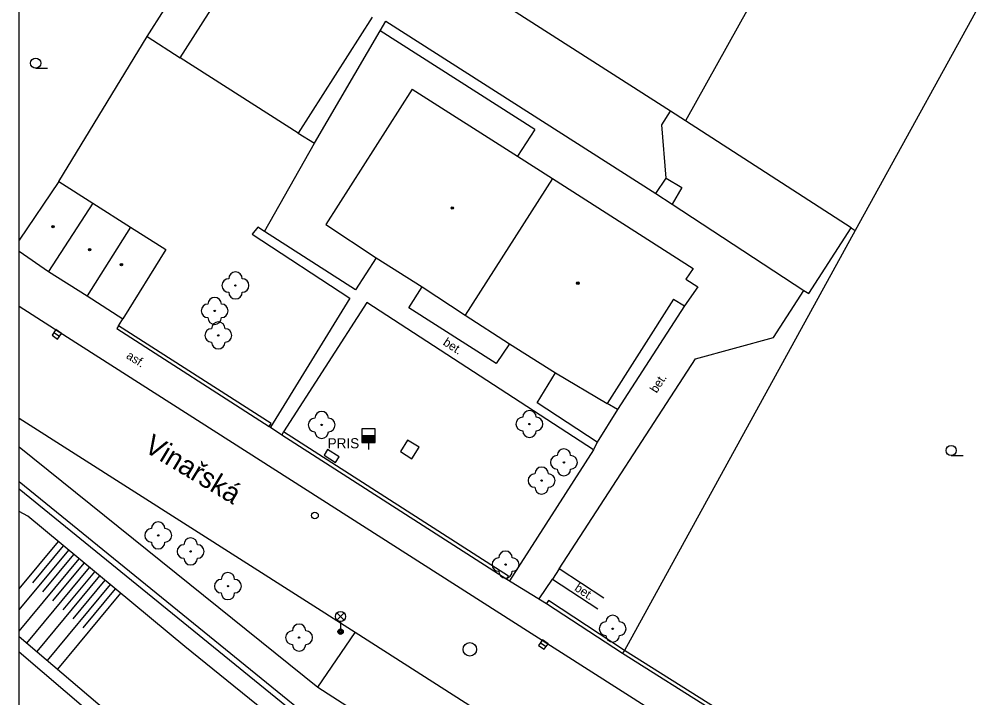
# Model space of a CAD drawing. Extents: x -600309 to -598967, y -1161267 to -1160292.
# Drawn here: x -600308.5 to -600237.6, y -1160720.5 to -1160670.2 of the extents above; entities that cross this region are included whole.
import ezdxf

# ---------------------------------------------------------------- set-up
doc = ezdxf.new("R2010")
doc.units = 0
for name, color, linetype in [('Level 10', 7, 'Continuous'), ('Level 11', 7, 'Continuous'), ('Level 14', 7, 'Continuous'), ('Level 15', 7, 'Continuous'), ('Level 22', 7, 'Continuous'), ('Level 24', 7, 'Continuous'), ('Level 26', 7, 'Continuous'), ('Level 27', 7, 'Continuous'), ('Level 28', 7, 'Continuous'), ('Level 33', 7, 'Continuous'), ('Level 36', 7, 'Continuous'), ('Level 39', 7, 'Continuous'), ('Level 40', 7, 'Continuous'), ('Level 41', 7, 'Continuous'), ('Level 49', 7, 'Continuous'), ('Level 5', 7, 'Continuous'), ('Level 7', 7, 'Continuous'), ('Level 8', 7, 'Continuous'), ('Vrstva 63', 7, 'Continuous')]:
    doc.layers.add(name, color=color, linetype=linetype)

msp = doc.modelspace()

# ---------------------------------------------------------------- linework, layer by layer
at = {"layer": 'Level 10'}
for p, q in [((-600308.541, -1160691.5067), (-600304.96, -1160693.8)), ((-600283.68, -1160715.6599), (-600308.541, -1160699.8319))]:
    msp.add_line(p, q, dxfattribs=at)
for points in [[(-600304.96, -1160693.8), (-600270.92, -1160715.54)], [(-600247.19, -1160738.85), (-600274.29, -1160721.67), (-600283.68, -1160715.6599)], [(-600270.92, -1160715.54), (-600236.9699, -1160737.2)]]:
    msp.add_lwpolyline(points, dxfattribs=at)
at = {"layer": 'Level 11'}
msp.add_line((-600308.541, -1160701.9119), (-600286.43, -1160719.71), dxfattribs=at)
for points in [[(-600240.45, -1160644.05), (-600259.21, -1160677.77)], [(-600260.32, -1160677.07), (-600290.42, -1160657.77)], [(-600296.63, -1160673.12), (-600291.11, -1160664.4699)], [(-600299.06, -1160671.53), (-600295.29, -1160665.59)], [(-600236.03, -1160666.57), (-600246.6599, -1160685.9)], [(-600282.42, -1160670.1), (-600287.89, -1160678.7)], [(-600281.81, -1160671.12), (-600281.4099, -1160670.39)], [(-600281.4099, -1160670.39), (-600261.4099, -1160683.1599)], [(-600286.69, -1160679.44), (-600281.81, -1160671.12)], [(-600270.36, -1160678.42), (-600281.81, -1160671.12)], [(-600305.61, -1160682.26), (-600299.06, -1160671.53)], [(-600299.06, -1160671.53), (-600296.63, -1160673.12)], [(-600287.89, -1160678.7), (-600296.63, -1160673.12)], [(-600260.9699, -1160678.07), (-600260.32, -1160677.07)], [(-600259.21, -1160677.77), (-600260.32, -1160677.07)], [(-600246.96, -1160685.71), (-600259.21, -1160677.77)], [(-600270.36, -1160678.42), (-600271.6599, -1160680.39)], [(-600260.64, -1160682.01), (-600260.9699, -1160678.07)], [(-600287.89, -1160678.7), (-600286.69, -1160679.44)], [(-600290.37, -1160685.96), (-600286.69, -1160679.44)], [(-600261.4099, -1160683.1599), (-600260.64, -1160682.01)], [(-600260.64, -1160682.01), (-600259.5, -1160682.7199)], [(-600259.5, -1160682.7199), (-600260.21, -1160683.94)], [(-600261.4099, -1160683.1599), (-600260.21, -1160683.94)], [(-600260.21, -1160683.94), (-600250.46, -1160690.34)], [(-600290.88, -1160685.64), (-600291.3, -1160686.1599)], [(-600290.37, -1160685.96), (-600290.88, -1160685.64)], [(-600291.3, -1160686.1599), (-600284.06, -1160690.9)], [(-600283.64, -1160690.3), (-600290.37, -1160685.96)], [(-600250.1, -1160690.57), (-600246.96, -1160685.71)], [(-600246.96, -1160685.71), (-600246.6599, -1160685.9)], [(-600282.12, -1160687.93), (-600283.64, -1160690.3)], [(-600279.7, -1160691.62), (-600278.7199, -1160690.07)], [(-600252.71, -1160693.83), (-600250.46, -1160690.34)], [(-600250.46, -1160690.34), (-600250.1, -1160690.57)], [(-600284.06, -1160690.9), (-600289.94, -1160700.4699)], [(-600282.8, -1160691.24), (-600288.98, -1160700.82)], [(-600266.02, -1160702.14), (-600282.8, -1160691.24)], [(-600273.23, -1160695.76), (-600279.7, -1160691.62)], [(-600259.3, -1160691.4699), (-600264.26, -1160699.1599)], [(-600258.49, -1160695.4), (-600252.71, -1160693.83)], [(-600272.25, -1160694.3), (-600273.23, -1160695.76)], [(-600265.27, -1160713.14), (-600268.58, -1160710.96), (-600258.49, -1160695.4)], [(-600270.2, -1160698.6599), (-600268.85, -1160696.44)], [(-600265.76, -1160701.57), (-600270.2, -1160698.6599)], [(-600264.26, -1160699.1599), (-600265.02, -1160698.71)], [(-600264.26, -1160699.1599), (-600265.76, -1160701.57)], [(-600265.76, -1160701.57), (-600266.02, -1160702.14)], [(-600266.02, -1160702.14), (-600272.25, -1160711.84)], [(-600268.58, -1160710.96), (-600269.07, -1160711.71)], [(-600270.05, -1160713.19), (-600269.07, -1160711.71), (-600265.7, -1160713.93)], [(-600308.541, -1160715.9615), (-600299.56, -1160723.62), (-600261.48, -1160746.48)], [(-600286.43, -1160719.71), (-600283.68, -1160715.6599)], [(-600262.34, -1160746.93), (-600300.02, -1160724.42), (-600308.541, -1160717.1314)], [(-600286.43, -1160719.71), (-600272.2199, -1160728.89), (-600249.94, -1160743.2199)]]:
    msp.add_lwpolyline(points, dxfattribs=at)
at = {"layer": 'Level 14'}
msp.add_lwpolyline([(-600258.56, -1160741.61), (-600271.4, -1160733.75), (-600288.39, -1160723.11), (-600296.27, -1160716.7), (-600307.9, -1160707.06), (-600308.541, -1160706.7008)], dxfattribs=at)
at = {"layer": 'Level 15'}
for p, q in [((-600308.541, -1160712.4275), (-600305.64, -1160708.93)), ((-600308.541, -1160713.9942), (-600304.87, -1160709.57)), ((-600308.541, -1160715.5718), (-600304.1, -1160710.21))]:
    msp.add_line(p, q, dxfattribs=at)
for points in [[(-600307.53, -1160711.99), (-600305.26, -1160709.25)], [(-600306.78, -1160712.6599), (-600304.49, -1160709.89)], [(-600307.9699, -1160716.45), (-600303.33, -1160710.85)], [(-600306.04, -1160713.33), (-600303.7199, -1160710.53)], [(-600305.29, -1160713.99), (-600302.95, -1160711.17)], [(-600307.21, -1160717.09), (-600302.56, -1160711.48)], [(-600304.54, -1160714.6599), (-600302.18, -1160711.8)], [(-600306.45, -1160717.74), (-600301.79, -1160712.12)], [(-600303.8, -1160715.32), (-600301.4099, -1160712.44)], [(-600305.69, -1160718.39), (-600301.02, -1160712.76)]]:
    msp.add_lwpolyline(points, dxfattribs=at)
at = {"layer": 'Level 22'}
for centre in [(-600292.53, -1160689.9699), (-600294.07, -1160691.85), (-600293.8, -1160693.67), (-600286.15, -1160700.3), (-600270.77, -1160700.23), (-600268.2199, -1160703.07), (-600269.87, -1160704.42), (-600298.25, -1160708.48), (-600295.85, -1160709.67), (-600272.54, -1160710.64), (-600293.09, -1160712.24), (-600264.61, -1160715.39), (-600287.82, -1160716.05)]:
    msp.add_circle(centre, 0.05, dxfattribs=at)
for centre, start, end in [((-600292.53, -1160689.4699), 0, 180), ((-600293.03, -1160689.9699), 90, 270), ((-600292.03, -1160689.9699), 270, 90), ((-600292.53, -1160690.4699), 180, 0), ((-600294.07, -1160691.35), 0, 180), ((-600294.57, -1160691.85), 90, 270), ((-600293.57, -1160691.85), 270, 90), ((-600294.07, -1160692.35), 180, 0), ((-600293.8, -1160693.17), 0, 180), ((-600294.3, -1160693.67), 90, 270), ((-600293.3, -1160693.67), 270, 90), ((-600293.8, -1160694.17), 180, 0), ((-600286.65, -1160700.3), 90, 270), ((-600286.15, -1160699.8), 0, 180), ((-600285.65, -1160700.3), 270, 90), ((-600271.27, -1160700.23), 90, 270), ((-600270.77, -1160699.73), 0, 180), ((-600270.27, -1160700.23), 270, 90), ((-600286.15, -1160700.8), 180, 0), ((-600270.77, -1160700.73), 180, 0), ((-600268.7199, -1160703.07), 90, 270), ((-600268.2199, -1160702.57), 0, 180), ((-600267.7199, -1160703.07), 270, 90), ((-600270.37, -1160704.42), 90, 270), ((-600269.87, -1160703.92), 0, 180), ((-600269.37, -1160704.42), 270, 90), ((-600268.2199, -1160703.57), 180, 0), ((-600269.87, -1160704.92), 180, 0), ((-600298.25, -1160707.98), 0, 180), ((-600298.75, -1160708.48), 90, 270), ((-600297.75, -1160708.48), 270, 90), ((-600298.25, -1160708.98), 180, 0), ((-600295.85, -1160709.17), 0, 180), ((-600296.35, -1160709.67), 90, 270), ((-600295.35, -1160709.67), 270, 90), ((-600272.54, -1160710.14), 0, 180), ((-600295.85, -1160710.17), 180, 0), ((-600273.04, -1160710.64), 90, 270), ((-600272.04, -1160710.64), 270, 90), ((-600272.54, -1160711.14), 180, 0), ((-600293.59, -1160712.24), 90, 270), ((-600293.09, -1160711.74), 0, 180), ((-600292.59, -1160712.24), 270, 90), ((-600293.09, -1160712.74), 180, 0), ((-600264.61, -1160714.89), 0, 180), ((-600287.82, -1160715.55), 0, 180), ((-600265.11, -1160715.39), 90, 270), ((-600264.11, -1160715.39), 270, 90), ((-600288.32, -1160716.05), 90, 270), ((-600287.32, -1160716.05), 270, 90), ((-600264.61, -1160715.89), 180, 0), ((-600287.82, -1160716.55), 180, 0)]:
    msp.add_arc(centre, 0.5, start, end, dxfattribs=at)
at = {"layer": 'Level 24'}
msp.add_lwpolyline([(-600285.9765, -1160702.547), (-600285.1285, -1160703.077), (-600284.8635, -1160702.653), (-600285.7115, -1160702.123)], close=True, dxfattribs=at)
at = {"layer": 'Level 26'}
msp.add_lwpolyline([(-600280.3192, -1160702.2682), (-600279.4718, -1160702.7992), (-600278.9408, -1160701.9518), (-600279.7882, -1160701.4208)], close=True, dxfattribs=at)
at = {"layer": 'Level 27'}
for p, q in [((-600305.9659, -1160693.4482), (-600305.5541, -1160693.7318)), ((-600269.9459, -1160716.4282), (-600269.5341, -1160716.7118))]:
    msp.add_line(p, q, dxfattribs=at)
for points in [[(-600306.1077, -1160693.6541), (-600305.6959, -1160693.9377), (-600305.4123, -1160693.5259), (-600305.8241, -1160693.2423)], [(-600270.0877, -1160716.6341), (-600269.6759, -1160716.9177), (-600269.3923, -1160716.5059), (-600269.8041, -1160716.2223)]]:
    msp.add_lwpolyline(points, close=True, dxfattribs=at)
msp.add_circle((-600275.18, -1160716.92), 0.5, dxfattribs=at)
at = {"layer": 'Level 28'}
for p, q in [((-600283.18, -1160701.09), (-600282.18, -1160701.09)), ((-600283.18, -1160701.14), (-600282.18, -1160701.14)), ((-600283.18, -1160701.19), (-600282.18, -1160701.19)), ((-600283.18, -1160701.24), (-600282.18, -1160701.24)), ((-600283.18, -1160701.29), (-600282.18, -1160701.29)), ((-600283.18, -1160701.34), (-600282.18, -1160701.34)), ((-600283.18, -1160701.39), (-600282.18, -1160701.39)), ((-600283.18, -1160701.44), (-600282.18, -1160701.44)), ((-600283.18, -1160701.49), (-600282.18, -1160701.49)), ((-600283.18, -1160701.54), (-600282.18, -1160701.54)), ((-600282.68, -1160701.59), (-600282.68, -1160702.12))]:
    msp.add_line(p, q, dxfattribs=at)
msp.add_lwpolyline([(-600283.18, -1160701.59), (-600282.18, -1160701.59), (-600282.18, -1160700.59), (-600283.18, -1160700.59)], close=True, dxfattribs=at)
msp.add_circle((-600286.65, -1160707.01), 0.25, dxfattribs=at)
at = {"layer": 'Level 33'}
for p, q in [((-600285.015, -1160714.75), (-600284.485, -1160714.22)), ((-600285.015, -1160714.22), (-600284.485, -1160714.75)), ((-600284.75, -1160714.86), (-600284.75, -1160715.61))]:
    msp.add_line(p, q, dxfattribs=at)
for centre, radius in [((-600284.75, -1160714.485), 0.375), ((-600284.75, -1160715.61), 0.2), ((-600284.75, -1160715.61), 0.1445), ((-600284.75, -1160715.61), 0.0876)]:
    msp.add_circle(centre, radius, dxfattribs=at)
at = {"layer": 'Level 36'}
for p, q in [((-600307.32, -1160673.885), (-600306.445, -1160673.885)), ((-600239.55, -1160702.565), (-600238.675, -1160702.565))]:
    msp.add_line(p, q, dxfattribs=at)
for centre in [(-600307.3201, -1160673.5099), (-600239.5501, -1160702.1899)]:
    msp.add_circle(centre, 0.375, dxfattribs=at)
at = {"layer": 'Level 39'}
for centre, radius in [((-600276.48, -1160684.24), 0.09), ((-600276.48, -1160684.24), 0.0398), ((-600306.03, -1160685.62), 0.09), ((-600306.03, -1160685.62), 0.0398), ((-600303.33, -1160687.32), 0.09), ((-600303.33, -1160687.32), 0.0398), ((-600300.9699, -1160688.43), 0.09), ((-600300.9699, -1160688.43), 0.0398), ((-600267.19, -1160689.8), 0.09), ((-600267.19, -1160689.8), 0.0398)]:
    msp.add_circle(centre, radius, dxfattribs=at)
at = {"layer": 'Level 5'}
for p, q in [((-600305.61, -1160682.26), (-600308.541, -1160686.6166)), ((-600308.541, -1160687.4406), (-600306.36, -1160688.94))]:
    msp.add_line(p, q, dxfattribs=at)
for points in [[(-600279.45, -1160675.43), (-600285.85, -1160685.46)], [(-600279.45, -1160675.43), (-600271.6599, -1160680.39)], [(-600271.6599, -1160680.39), (-600269.07, -1160682.04)], [(-600269.07, -1160682.04), (-600275.52, -1160692.1599)], [(-600269.07, -1160682.04), (-600258.64, -1160688.7)], [(-600305.61, -1160682.26), (-600303.09, -1160683.87)], [(-600303.09, -1160683.87), (-600306.36, -1160688.94)], [(-600303.09, -1160683.87), (-600300.31, -1160685.64)], [(-600300.31, -1160685.64), (-600303.51, -1160690.74)], [(-600300.31, -1160685.64), (-600297.69, -1160687.3)], [(-600285.85, -1160685.46), (-600282.12, -1160687.93)], [(-600297.69, -1160687.3), (-600300.86, -1160692.44)], [(-600282.12, -1160687.93), (-600278.7199, -1160690.07)], [(-600306.36, -1160688.94), (-600303.51, -1160690.74)], [(-600258.64, -1160688.7), (-600259.19, -1160689.49)], [(-600259.19, -1160689.49), (-600258.31, -1160690.07)], [(-600278.7199, -1160690.07), (-600275.52, -1160692.1599)], [(-600258.31, -1160690.07), (-600259.3, -1160691.4699)], [(-600303.51, -1160690.74), (-600300.86, -1160692.44)], [(-600260.11, -1160690.99), (-600265.02, -1160698.71)], [(-600260.11, -1160690.99), (-600259.3, -1160691.4699)], [(-600275.52, -1160692.1599), (-600272.25, -1160694.3)], [(-600272.25, -1160694.3), (-600268.85, -1160696.44)], [(-600268.85, -1160696.44), (-600265.02, -1160698.71)]]:
    msp.add_lwpolyline(points, dxfattribs=at)
at = {"layer": 'Level 7'}
msp.add_line((-600287.4699, -1160721.65), (-600308.541, -1160704.5101), dxfattribs=at)
for points in [[(-600246.6599, -1160685.9), (-600263.74, -1160717)], [(-600301.18, -1160692.95), (-600300.9402, -1160692.5678), (-600300.86, -1160692.44)], [(-600301.18, -1160692.95), (-600301.32, -1160693.1599), (-600290.03, -1160700.4099)], [(-600290.03, -1160700.4099), (-600289.89, -1160700.2), (-600301.18, -1160692.95)], [(-600288.98, -1160700.82), (-600289.11, -1160701.03)], [(-600289.11, -1160701.03), (-600272.44, -1160711.7199)], [(-600272.44, -1160711.7199), (-600272.31, -1160711.51), (-600288.98, -1160700.82)], [(-600308.541, -1160705.0257), (-600287.7, -1160721.98), (-600273.55, -1160730.6599), (-600264.58, -1160736.69), (-600258.11, -1160740.85), (-600258.56, -1160741.61)], [(-600263.74, -1160717), (-600269.37, -1160713.31), (-600269.51, -1160713.52)], [(-600269.51, -1160713.52), (-600263.87, -1160717.21)], [(-600263.74, -1160717), (-600263.87, -1160717.21)], [(-600263.87, -1160717.21), (-600257.01, -1160721.54)], [(-600257.01, -1160721.54), (-600256.88, -1160721.33), (-600263.74, -1160717)]]:
    msp.add_lwpolyline(points, dxfattribs=at)
at = {"layer": 'Level 8'}
for points in [[(-600290.03, -1160700.4099), (-600289.94, -1160700.47), (-600289.11, -1160701.03)], [(-600272.44, -1160711.7199), (-600269.51, -1160713.52)]]:
    msp.add_lwpolyline(points, dxfattribs=at)
at = {"layer": 'Vrstva 63'}
msp.add_lwpolyline([(-600308.541, -1160292.3474), (-598967.1085, -1160292.3474), (-598967.1085, -1161267.0314), (-600308.541, -1161267.0314)], close=True, dxfattribs=at)

# ---------------------------------------------------------------- texts
at = {"layer": 'Level 40'}
for s, rotation, p in [('bet.', 326.84, (-600277.2199, -1160694.33)), ('asf.', 327.42, (-600300.67, -1160695.32)), ('bet.', 57.22, (-600261.36, -1160697.99)), ('bet.', 326.62, (-600267.49, -1160712.52))]:
    msp.add_text(s, height=0.65, rotation=rotation, dxfattribs=at).set_placement(p)
at = {"layer": 'Level 41'}
msp.add_text('PRIS', height=0.75, dxfattribs=at).set_placement((-600285.71, -1160702.03))
at = {"layer": 'Level 49'}
msp.add_text('Vinařská', height=1.5, rotation=329.01, dxfattribs=at).set_placement((-600299.39, -1160702.2))

doc.saveas('drawing.dxf')
